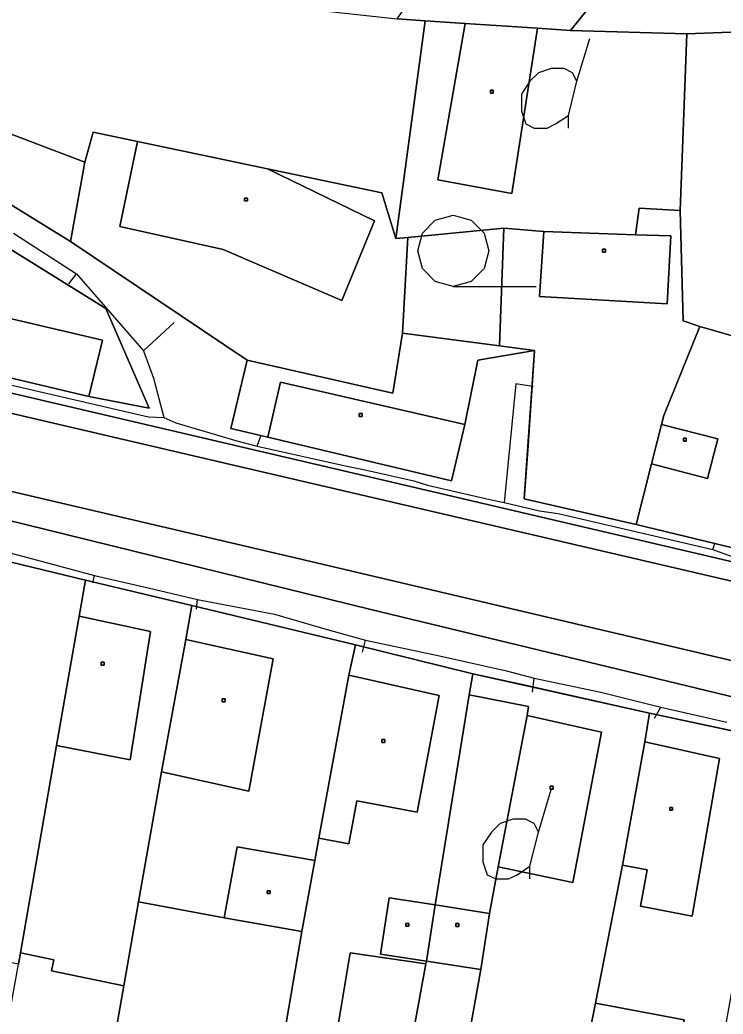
# Model space of a CAD drawing. Extents: x -645676 to -642474, y -1077513 to -1072613.
# Drawn here: x -644570.9 to -644496.7, y -1074470.4 to -1074365.5 of the extents above; entities that cross this region are included whole.
import ezdxf

# ---------------------------------------------------------------- set-up
doc = ezdxf.new("R2010")
doc.units = 0
for name, color, linetype in [('KN', 7, 'Continuous'), ('KULTURY_STAV', 7, 'Continuous'), ('KULTURY_ZNACKY', 7, 'Continuous'), ('PLYNOVOD', 7, 'Continuous')]:
    doc.layers.add(name, color=color, linetype=linetype)

# ---------------------------------------------------------------- blocks, each defined once
blk = doc.blocks.new('3$0400')
blk.add_lwpolyline([(0, 0), (-0.38, 0.1), (-0.65, 0.38), (-0.75, 0.75), (-0.65, 1.12), (-0.38, 1.4), (0, 1.5), (0.38, 1.4), (0.65, 1.12), (0.75, 0.75), (0.65, 0.38), (0.38, 0.1), (0, 0), (1.75, 0)])
blk = doc.blocks.new('$431')
blk.add_line((0.63, 0.99), (0.9, 1.89))
blk.add_lwpolyline([(0.45, 0), (0.45, 0.27), (0.63, 0.99), (0.54, 1.17), (0.36, 1.26), (0.09, 1.26), (-0.18, 1.17), (-0.36, 0.99), (-0.54, 0.72), (-0.54, 0.36), (-0.45, 0.09), (-0.27, 0), (0, 0), (0.18, 0.09), (0.45, 0.27)])

msp = doc.modelspace()

# ---------------------------------------------------------------- linework, layer by layer
at = {"layer": 'KN'}
for points in [[(-644466.36, -1074326.73), (-644468, -1074328.59), (-644485.05, -1074344.36), (-644485.37, -1074363.4), (-644485.56, -1074365.39), (-644491.22, -1074366.63), (-644500.48, -1074366.95), (-644512.76, -1074366.6), (-644479.37, -1074325.18), (-644474.39, -1074319.02)], [(-644512.76, -1074366.6), (-644516.25, -1074366.37), (-644523.88, -1074365.87), (-644528.1, -1074365.59), (-644531.05, -1074365.4), (-644506.64, -1074330.65), (-644506.98, -1074336.52), (-644496.86, -1074336.69), (-644496.52, -1074332.18), (-644479.37, -1074325.18)], [(-644590.61, -1074358.79), (-644575.28, -1074360.58), (-644576.12, -1074369.14), (-644576.27, -1074375.86), (-644564.02, -1074380.52), (-644565.52, -1074388.87), (-644585.73, -1074376.43), (-644584.73, -1074368.15), (-644577.21, -1074369.01), (-644576.35, -1074361.26), (-644591.46, -1074359.62), (-644591.36, -1074358.74)], [(-644540.43, -1074364.38), (-644531.05, -1074365.4), (-644528.1, -1074365.59), (-644531.18, -1074388.57), (-644532.67, -1074383.74), (-644544.73, -1074381.21), (-644558.45, -1074378.32), (-644563.12, -1074377.34), (-644564.02, -1074380.52), (-644576.27, -1074375.86), (-644576.12, -1074369.14), (-644575.28, -1074360.58)], [(-644480.23, -1074379.77), (-644459.1, -1074382.47), (-644459.86, -1074389.81), (-644462.67, -1074403.86), (-644468.29, -1074402.49), (-644470.56, -1074405.31), (-644481.37, -1074402.59), (-644482.08, -1074402.41), (-644493.99, -1074399.34), (-644499.11, -1074397.87), (-644500.89, -1074397.27), (-644501.18, -1074385.6), (-644500.48, -1074366.95), (-644491.22, -1074366.63), (-644485.56, -1074365.39), (-644486.9, -1074379.13)], [(-644523.88, -1074365.87), (-644526.78, -1074382.37), (-644518.95, -1074383.82), (-644516.25, -1074366.37), (-644512.76, -1074366.6), (-644500.48, -1074366.95), (-644501.18, -1074385.6), (-644505.52, -1074385.37), (-644505.92, -1074388.17), (-644515.58, -1074387.82), (-644519.81, -1074387.48), (-644529.93, -1074388.45), (-644531.18, -1074388.57), (-644528.1, -1074365.59)], [(-644516.25, -1074366.37), (-644518.95, -1074383.82), (-644526.78, -1074382.37), (-644523.88, -1074365.87)], [(-644520.92, -1074373.22), (-644521.22, -1074373.22), (-644521.22, -1074372.92), (-644520.92, -1074372.92)], [(-644520.92, -1074373.22), (-644520.92, -1074372.92), (-644521.22, -1074372.92), (-644521.22, -1074373.22)], [(-644558.45, -1074378.32), (-644560.32, -1074387.29), (-644549.4, -1074389.74), (-644536.89, -1074395.12), (-644533.46, -1074386.72), (-644544.73, -1074381.21), (-644532.67, -1074383.74), (-644531.18, -1074388.57), (-644529.93, -1074388.45), (-644530.49, -1074398.55), (-644531.52, -1074404.89), (-644546.89, -1074401.4), (-644565.52, -1074388.87), (-644564.02, -1074380.52), (-644563.12, -1074377.34)], [(-644544.73, -1074381.21), (-644533.46, -1074386.72), (-644536.89, -1074395.12), (-644549.4, -1074389.74), (-644560.32, -1074387.29), (-644558.45, -1074378.32)], [(-644546.86, -1074384.6), (-644547.16, -1074384.6), (-644547.16, -1074384.3), (-644546.86, -1074384.3)], [(-644546.86, -1074384.6), (-644546.86, -1074384.3), (-644547.16, -1074384.3), (-644547.16, -1074384.6)], [(-644501.18, -1074385.6), (-644500.89, -1074397.27), (-644499.11, -1074397.87), (-644502.91, -1074407.26), (-644503.15, -1074408.21), (-644504.21, -1074412.36), (-644505.84, -1074418.77), (-644517.64, -1074416.03), (-644516.55, -1074400.38), (-644520.27, -1074399.89), (-644519.81, -1074387.48), (-644515.58, -1074387.82), (-644516.05, -1074394.69), (-644502.55, -1074395.47), (-644502.19, -1074388.3), (-644505.92, -1074388.17), (-644505.52, -1074385.37)], [(-644563.58, -1074405.24), (-644562.16, -1074399.29), (-644580.79, -1074394.94), (-644579.43, -1074388.93), (-644578.66, -1074385.51), (-644561.81, -1074395.97), (-644557.24, -1074406.48)], [(-644520.27, -1074399.89), (-644530.49, -1074398.55), (-644529.93, -1074388.45), (-644519.81, -1074387.48)], [(-644505.92, -1074388.17), (-644502.19, -1074388.3), (-644502.55, -1074395.47), (-644516.05, -1074394.69), (-644515.58, -1074387.82)], [(-644509.08, -1074390.01), (-644509.38, -1074390.01), (-644509.38, -1074389.71), (-644509.08, -1074389.71)], [(-644509.08, -1074390.01), (-644509.08, -1074389.71), (-644509.38, -1074389.71), (-644509.38, -1074390.01)], [(-644563.58, -1074405.24), (-644582.13, -1074400.85), (-644580.79, -1074394.94), (-644562.16, -1074399.29)], [(-644493.99, -1074399.34), (-644495.41, -1074404.85), (-644483.51, -1074408.23), (-644484.02, -1074410.28), (-644484.54, -1074412.15), (-644488.08, -1074423.03), (-644505.84, -1074418.77), (-644504.21, -1074412.36), (-644498.3, -1074413.89), (-644497.22, -1074409.73), (-644503.15, -1074408.21), (-644502.91, -1074407.26), (-644499.11, -1074397.87)], [(-644520.27, -1074399.89), (-644516.55, -1074400.38), (-644522.55, -1074401.4), (-644523.93, -1074408.21), (-644543.38, -1074403.72), (-644544.69, -1074409.53), (-644548.61, -1074408.63), (-644546.89, -1074401.4), (-644531.52, -1074404.89), (-644530.49, -1074398.55)], [(-644523.93, -1074408.21), (-644525.31, -1074414.15), (-644544.69, -1074409.53), (-644543.38, -1074403.72)], [(-644534.76, -1074407.34), (-644535.06, -1074407.34), (-644535.06, -1074407.04), (-644534.76, -1074407.04)], [(-644534.76, -1074407.34), (-644534.76, -1074407.04), (-644535.06, -1074407.04), (-644535.06, -1074407.34)], [(-644504.21, -1074412.36), (-644503.15, -1074408.21), (-644497.22, -1074409.73), (-644498.3, -1074413.89)], [(-644500.55, -1074409.95), (-644500.85, -1074409.95), (-644500.85, -1074409.65), (-644500.55, -1074409.65)], [(-644500.55, -1074409.95), (-644500.55, -1074409.65), (-644500.85, -1074409.65), (-644500.85, -1074409.95)], [(-644401.48, -1074459.69), (-644399.77, -1074465.7), (-644402.56, -1074461.08), (-644422.42, -1074456.5), (-644438.03, -1074453.22), (-644437.8, -1074452.35), (-644451.07, -1074449.65), (-644464.3, -1074446.97), (-644477.35, -1074444.32), (-644490.96, -1074441.56), (-644504.42, -1074438.66), (-644523.06, -1074434.5), (-644535.46, -1074431.46), (-644552.71, -1074427.3), (-644563.93, -1074424.64), (-644575.31, -1074421.88), (-644585.37, -1074419.42), (-644595.65, -1074417.04), (-644600.64, -1074415.92), (-644599.9, -1074411.46), (-644533.83, -1074427.74)], [(-644563.93, -1074424.64), (-644564.61, -1074428.43), (-644566.99, -1074442.09), (-644570.79, -1074463.98), (-644571, -1074465.17), (-644581.88, -1074462.96), (-644581.03, -1074457.66), (-644580.08, -1074451.74), (-644575.31, -1074421.88)], [(-644552.71, -1074427.3), (-644553.37, -1074430.9), (-644555.93, -1074444.87), (-644558.34, -1074458.57), (-644559.9, -1074467.46), (-644567.54, -1074465.88), (-644567.3, -1074464.7), (-644570.79, -1074463.98), (-644566.99, -1074442.09), (-644559.22, -1074443.59), (-644557.09, -1074430.06), (-644564.61, -1074428.43), (-644563.93, -1074424.64)], [(-644535.46, -1074431.46), (-644536.16, -1074434.65), (-644539.32, -1074451.87), (-644539.75, -1074454.23), (-644547.93, -1074452.79), (-644549.3, -1074460.26), (-644558.34, -1074458.57), (-644555.93, -1074444.87), (-644546.71, -1074446.9), (-644544.15, -1074432.93), (-644553.37, -1074430.9), (-644552.71, -1074427.3)], [(-644566.99, -1074442.09), (-644564.61, -1074428.43), (-644557.09, -1074430.06), (-644559.22, -1074443.59)], [(-644555.93, -1074444.87), (-644553.37, -1074430.9), (-644544.15, -1074432.93), (-644546.71, -1074446.9)], [(-644523.06, -1074434.5), (-644523.45, -1074436.73), (-644527.04, -1074458.91), (-644531.89, -1074458.16), (-644532.81, -1074464.09), (-644527.96, -1074464.83), (-644528.02, -1074465.14), (-644536.02, -1074463.96), (-644538.92, -1074481.48), (-644544.32, -1074480.43), (-644541.12, -1074461.7), (-644539.75, -1074454.23), (-644539.32, -1074451.87), (-644536.17, -1074452.45), (-644535.32, -1074447.93), (-644528.94, -1074449.13), (-644526.63, -1074436.79), (-644536.16, -1074434.65), (-644535.46, -1074431.46)], [(-644561.98, -1074433.6), (-644562.28, -1074433.6), (-644562.28, -1074433.3), (-644561.98, -1074433.3)], [(-644561.98, -1074433.6), (-644561.98, -1074433.3), (-644562.28, -1074433.3), (-644562.28, -1074433.6)], [(-644539.32, -1074451.87), (-644536.16, -1074434.65), (-644526.63, -1074436.79), (-644528.94, -1074449.13), (-644535.32, -1074447.93), (-644536.17, -1074452.45)], [(-644504.42, -1074438.66), (-644504.92, -1074441.71), (-644507.26, -1074454.7), (-644510.13, -1074469.26), (-644511.5, -1074476.15), (-644518.07, -1074474.79), (-644522.49, -1074498.29), (-644527.89, -1074497.27), (-644522.23, -1074465.73), (-644521.32, -1074459.8), (-644520.4, -1074454.9), (-644512.53, -1074456.53), (-644509.48, -1074440.67), (-644517.35, -1074438.91), (-644517.18, -1074437.96), (-644523.45, -1074436.73), (-644523.06, -1074434.5)], [(-644517.35, -1074438.91), (-644520.4, -1074454.9), (-644521.32, -1074459.8), (-644527.04, -1074458.91), (-644523.45, -1074436.73), (-644517.18, -1074437.96)], [(-644549.21, -1074437.47), (-644549.51, -1074437.47), (-644549.51, -1074437.17), (-644549.21, -1074437.17)], [(-644549.21, -1074437.47), (-644549.21, -1074437.17), (-644549.51, -1074437.17), (-644549.51, -1074437.47)], [(-644520.4, -1074454.9), (-644517.35, -1074438.91), (-644509.48, -1074440.67), (-644512.53, -1074456.53)], [(-644490.96, -1074441.56), (-644491.5, -1074444.67), (-644494.6, -1074461.61), (-644497.72, -1074478.93), (-644499.2, -1074486.72), (-644511.5, -1074476.15), (-644502.09, -1074477.9), (-644500.76, -1074471.03), (-644510.13, -1074469.26), (-644507.26, -1074454.7), (-644504.66, -1074455.22), (-644505.39, -1074459.03), (-644499.94, -1074460.09), (-644497.04, -1074443.44), (-644504.92, -1074441.71), (-644504.42, -1074438.66)], [(-644532.37, -1074441.76), (-644532.67, -1074441.76), (-644532.67, -1074441.46), (-644532.37, -1074441.46)], [(-644532.37, -1074441.76), (-644532.37, -1074441.46), (-644532.67, -1074441.46), (-644532.67, -1074441.76)], [(-644507.26, -1074454.7), (-644504.92, -1074441.71), (-644497.04, -1074443.44), (-644499.94, -1074460.09), (-644505.39, -1074459.03), (-644504.66, -1074455.22)], [(-644514.6, -1074446.68), (-644514.9, -1074446.68), (-644514.9, -1074446.38), (-644514.6, -1074446.38)], [(-644514.6, -1074446.68), (-644514.6, -1074446.38), (-644514.9, -1074446.38), (-644514.9, -1074446.68)], [(-644501.99, -1074448.91), (-644502.29, -1074448.91), (-644502.29, -1074448.61), (-644501.99, -1074448.61)], [(-644501.99, -1074448.91), (-644501.99, -1074448.61), (-644502.29, -1074448.61), (-644502.29, -1074448.91)], [(-644539.75, -1074454.23), (-644541.12, -1074461.7), (-644549.3, -1074460.26), (-644547.93, -1074452.79)], [(-644544.47, -1074457.71), (-644544.77, -1074457.71), (-644544.77, -1074457.41), (-644544.47, -1074457.41)], [(-644544.47, -1074457.71), (-644544.47, -1074457.41), (-644544.77, -1074457.41), (-644544.77, -1074457.71)], [(-644549.3, -1074460.26), (-644541.12, -1074461.7), (-644544.32, -1074480.43), (-644547.88, -1074501.24), (-644554.14, -1074542.88), (-644572.92, -1074547.19), (-644563.11, -1074485.96), (-644561.47, -1074476.41), (-644559.9, -1074467.46), (-644558.34, -1074458.57)], [(-644527.04, -1074458.91), (-644527.96, -1074464.83), (-644532.81, -1074464.09), (-644531.89, -1074458.16)], [(-644521.32, -1074459.8), (-644522.23, -1074465.73), (-644527.96, -1074464.83), (-644527.04, -1074458.91)], [(-644529.84, -1074461.15), (-644530.14, -1074461.15), (-644530.14, -1074460.85), (-644529.84, -1074460.85)], [(-644529.84, -1074461.15), (-644529.84, -1074460.85), (-644530.14, -1074460.85), (-644530.14, -1074461.15)], [(-644524.55, -1074461.18), (-644524.85, -1074461.18), (-644524.85, -1074460.88), (-644524.55, -1074460.88)], [(-644524.55, -1074461.18), (-644524.55, -1074460.88), (-644524.85, -1074460.88), (-644524.85, -1074461.18)], [(-644559.9, -1074467.46), (-644561.47, -1074476.41), (-644572.64, -1074474.13), (-644571, -1074465.17), (-644570.79, -1074463.98), (-644567.3, -1074464.7), (-644567.54, -1074465.88)], [(-644528.02, -1074465.14), (-644542.82, -1074546.12), (-644552.36, -1074542.42), (-644554.14, -1074542.88), (-644547.88, -1074501.24), (-644544.32, -1074480.43), (-644538.92, -1074481.48), (-644536.02, -1074463.96)], [(-644522.23, -1074465.73), (-644527.89, -1074497.27), (-644536.33, -1074548.71), (-644542.82, -1074546.12), (-644528.02, -1074465.14), (-644527.96, -1074464.83)], [(-644511.5, -1074476.15), (-644510.13, -1074469.26), (-644500.76, -1074471.03), (-644502.09, -1074477.9)]]:
    msp.add_lwpolyline(points, close=True, dxfattribs=at)
for points in [[(-644585.73, -1074376.43), (-644565.52, -1074388.87), (-644546.89, -1074401.4), (-644548.61, -1074408.63), (-644544.69, -1074409.53), (-644525.31, -1074414.15), (-644523.93, -1074408.21), (-644522.55, -1074401.4), (-644516.55, -1074400.38), (-644517.64, -1074416.03), (-644505.84, -1074418.77), (-644488.08, -1074423.03), (-644488.47, -1074424.38), (-644582.44, -1074402.4)], [(-644582.13, -1074400.85), (-644563.58, -1074405.24), (-644557.24, -1074406.48), (-644561.81, -1074395.97), (-644578.66, -1074385.51)], [(-644619.47, -1074395.88), (-644547.74, -1074412.63), (-644468.1, -1074431.19), (-644428.75, -1074440.84), (-644392.87, -1074449.16), (-644392.21, -1074449.97), (-644381.95, -1074452.47), (-644356.04, -1074462.42), (-644341.66, -1074467.91), (-644338.13, -1074471.59)], [(-644582.44, -1074402.4), (-644488.47, -1074424.38), (-644471.81, -1074428.28), (-644434.86, -1074437.48), (-644392.38, -1074448.57), (-644392.87, -1074449.16), (-644428.75, -1074440.84), (-644468.1, -1074431.19), (-644547.74, -1074412.63), (-644619.47, -1074395.88)], [(-644621.97, -1074403.53), (-644540.77, -1074422.51), (-644478.75, -1074437.11), (-644403.58, -1074454.79), (-644401.48, -1074455.54), (-644400.26, -1074456.39), (-644399.25, -1074457.49), (-644398.23, -1074459.47), (-644398.06, -1074460.46), (-644401.48, -1074459.69), (-644533.83, -1074427.74), (-644599.9, -1074411.46)], [(-644349.45, -1074474.17), (-644356.29, -1074470), (-644360.74, -1074467.72), (-644366.22, -1074465.3), (-644366.91, -1074464.15), (-644377.3, -1074460.43), (-644381.29, -1074459.95), (-644384.27, -1074460.56), (-644387.16, -1074461.96), (-644387.92, -1074462.32), (-644388.3, -1074462.67), (-644398.06, -1074460.46), (-644398.23, -1074459.47), (-644399.25, -1074457.49), (-644400.26, -1074456.39), (-644401.48, -1074455.54), (-644403.58, -1074454.79), (-644478.75, -1074437.11), (-644540.77, -1074422.51), (-644621.97, -1074403.53)]]:
    msp.add_lwpolyline(points, dxfattribs=at)
at = {"layer": 'KULTURY_STAV'}
for points in [[(-644493.99, -1074399.34), (-644499.11, -1074397.87), (-644500.89, -1074397.27), (-644501.18, -1074385.6), (-644500.48, -1074366.95), (-644512.76, -1074366.6), (-644516.25, -1074366.37), (-644523.88, -1074365.87), (-644528.1, -1074365.59), (-644531.18, -1074388.57), (-644532.67, -1074383.74), (-644544.73, -1074381.21), (-644558.45, -1074378.32), (-644563.12, -1074377.34), (-644564.02, -1074380.52), (-644576.27, -1074375.86)], [(-644576.27, -1074375.86), (-644564.02, -1074380.52), (-644563.12, -1074377.34), (-644558.45, -1074378.32), (-644544.73, -1074381.21), (-644532.67, -1074383.74), (-644531.18, -1074388.57), (-644528.1, -1074365.59), (-644523.88, -1074365.87), (-644516.25, -1074366.37), (-644512.76, -1074366.6), (-644500.48, -1074366.95), (-644501.18, -1074385.6), (-644500.89, -1074397.27), (-644499.11, -1074397.87), (-644493.99, -1074399.34)], [(-644488.08, -1074423.03), (-644505.84, -1074418.77), (-644517.64, -1074416.03), (-644516.55, -1074400.38), (-644522.55, -1074401.4), (-644523.93, -1074408.21), (-644525.31, -1074414.15), (-644544.69, -1074409.53), (-644548.61, -1074408.63), (-644546.89, -1074401.4), (-644565.52, -1074388.87), (-644585.73, -1074376.43)], [(-644585.73, -1074376.43), (-644565.52, -1074388.87), (-644546.89, -1074401.4), (-644548.19, -1074406.86), (-644548.61, -1074408.63), (-644544.69, -1074409.53), (-644527.78, -1074413.56), (-644525.31, -1074414.15), (-644525.01, -1074412.86), (-644523.93, -1074408.21), (-644522.55, -1074401.4), (-644516.55, -1074400.38), (-644517.28, -1074410.91), (-644517.64, -1074416.03), (-644514.48, -1074416.76), (-644505.84, -1074418.77), (-644488.08, -1074423.03)], [(-644578.66, -1074385.51), (-644561.81, -1074395.97), (-644557.24, -1074406.48), (-644563.58, -1074405.24), (-644582.13, -1074400.85)], [(-644582.13, -1074400.85), (-644563.58, -1074405.24), (-644557.24, -1074406.48), (-644561.81, -1074395.97), (-644578.66, -1074385.51)], [(-644519.81, -1074387.48), (-644520.27, -1074399.89), (-644530.49, -1074398.55), (-644529.93, -1074388.45), (-644519.81, -1074387.48)], [(-644519.81, -1074387.48), (-644529.93, -1074388.45), (-644530.49, -1074398.55), (-644520.27, -1074399.89), (-644519.81, -1074387.48)], [(-644575.31, -1074421.88), (-644563.93, -1074424.64), (-644552.71, -1074427.3), (-644535.46, -1074431.46), (-644523.06, -1074434.5), (-644504.42, -1074438.66), (-644490.96, -1074441.56), (-644477.35, -1074444.32), (-644464.3, -1074446.97), (-644451.07, -1074449.65), (-644437.8, -1074452.35), (-644438.03, -1074453.22), (-644422.42, -1074456.5), (-644402.56, -1074461.08), (-644399.77, -1074465.7), (-644407.42, -1074486.49)], [(-644407.42, -1074486.49), (-644399.77, -1074465.7), (-644402.56, -1074461.08), (-644422.42, -1074456.5), (-644438.03, -1074453.22), (-644437.8, -1074452.35), (-644438.95, -1074452.12), (-644451.07, -1074449.65), (-644460.27, -1074447.79), (-644464.3, -1074446.97), (-644477.35, -1074444.32), (-644478.03, -1074444.18), (-644490.96, -1074441.56), (-644494, -1074440.9), (-644504.42, -1074438.66), (-644518.04, -1074435.62), (-644523.06, -1074434.5), (-644530.51, -1074432.67), (-644535.46, -1074431.46), (-644552.71, -1074427.3), (-644555.27, -1074426.69), (-644563.93, -1074424.64), (-644567.88, -1074423.68), (-644575.31, -1074421.88)], [(-644574.39, -1074483.83), (-644563.11, -1074485.96), (-644561.47, -1074476.41), (-644559.9, -1074467.46), (-644558.34, -1074458.57), (-644549.3, -1074460.26), (-644541.12, -1074461.7), (-644544.32, -1074480.43), (-644538.92, -1074481.48), (-644536.02, -1074463.96), (-644528.02, -1074465.14), (-644542.82, -1074546.12), (-644543.46, -1074549.2), (-644556.6, -1074613.68), (-644567.25, -1074611.5), (-644584.11, -1074608.05)], [(-644544.32, -1074480.43), (-644541.12, -1074461.7), (-644549.3, -1074460.26), (-644558.34, -1074458.57), (-644559.9, -1074467.46), (-644561.47, -1074476.41)], [(-644527.89, -1074497.27), (-644522.23, -1074465.73), (-644527.96, -1074464.83), (-644528.02, -1074465.14), (-644536.02, -1074463.96), (-644538.92, -1074481.48)], [(-644527.96, -1074464.83), (-644522.23, -1074465.73), (-644527.89, -1074497.27), (-644536.33, -1074548.71), (-644536.18, -1074552.3), (-644549.62, -1074615.21), (-644556.6, -1074613.68), (-644543.46, -1074549.2), (-644542.82, -1074546.12), (-644528.02, -1074465.14), (-644527.96, -1074464.83)]]:
    msp.add_lwpolyline(points, dxfattribs=at)
at = {"layer": 'PLYNOVOD'}
for p, q in [((-644571.54, -1074388.02), (-644564.9, -1074392.29)), ((-644565.7, -1074393.34), (-644564.9, -1074392.29)), ((-644564.9, -1074392.29), (-644557.81, -1074400.44)), ((-644557.81, -1074400.44), (-644554.59, -1074397.42)), ((-644557.81, -1074400.44), (-644556.77, -1074403.32)), ((-644582.23, -1074401.64), (-644557.28, -1074407.39)), ((-644556.77, -1074403.32), (-644555.67, -1074407.46)), ((-644518.53, -1074403.92), (-644519.77, -1074416.44)), ((-644517.2, -1074404.12), (-644518.53, -1074403.92)), ((-644516.71, -1074404.2), (-644517.2, -1074404.12)), ((-644557.28, -1074407.39), (-644555.67, -1074407.46)), ((-644555.67, -1074407.46), (-644554.41, -1074408.04)), ((-644554.41, -1074408.04), (-644547.99, -1074409.94)), ((-644545.82, -1074410.49), (-644545.43, -1074409.4)), ((-644547.99, -1074409.94), (-644545.82, -1074410.49)), ((-644545.82, -1074410.49), (-644536.35, -1074412.59)), ((-644536.35, -1074412.59), (-644534.62, -1074412.95)), ((-644534.62, -1074412.95), (-644529.31, -1074414.16)), ((-644529.31, -1074414.16), (-644527.84, -1074414.6)), ((-644527.84, -1074414.6), (-644521.29, -1074416.13)), ((-644521.29, -1074416.13), (-644519.77, -1074416.44)), ((-644519.77, -1074416.44), (-644516.03, -1074417.32)), ((-644516.03, -1074417.32), (-644514.05, -1074417.61)), ((-644514.05, -1074417.61), (-644497.74, -1074421.41)), ((-644574.57, -1074421.06), (-644569.14, -1074422.49)), ((-644497.74, -1074421.41), (-644497.54, -1074420.76)), ((-644497.74, -1074421.41), (-644495.53, -1074422.22)), ((-644569.14, -1074422.49), (-644562.98, -1074424.13)), ((-644563.18, -1074424.9), (-644562.98, -1074424.13)), ((-644562.98, -1074424.13), (-644557.34, -1074425.45)), ((-644557.34, -1074425.45), (-644552.11, -1074426.67)), ((-644552.24, -1074427.7), (-644552.11, -1074426.67)), ((-644552.11, -1074426.67), (-644544, -1074428.21)), ((-644544, -1074428.21), (-644538.45, -1074429.82)), ((-644538.45, -1074429.82), (-644534.39, -1074430.95)), ((-644534.7, -1074432.24), (-644534.39, -1074430.95)), ((-644534.39, -1074430.95), (-644526.6, -1074432.63)), ((-644526.6, -1074432.63), (-644519.5, -1074434.19)), ((-644519.5, -1074434.19), (-644516.61, -1074434.96)), ((-644516.77, -1074436.44), (-644516.61, -1074434.96)), ((-644516.61, -1074434.96), (-644509.58, -1074436.44)), ((-644509.58, -1074436.44), (-644503.24, -1074438.04)), ((-644503.9, -1074439.2), (-644503.24, -1074438.04)), ((-644503.24, -1074438.04), (-644496.28, -1074439.61))]:
    msp.add_line(p, q, dxfattribs=at)

# ---------------------------------------------------------------- block references
at = {"layer": 'KULTURY_ZNACKY', "xscale": 5, "yscale": 5}
for name, p in [('$431', (-644515.24, -1074376.92)), ('3$0400', (-644525.13, -1074393.62)), ('$431', (-644519.3, -1074456.17))]:
    msp.add_blockref(name, p, dxfattribs=at)

doc.saveas('drawing.dxf')
